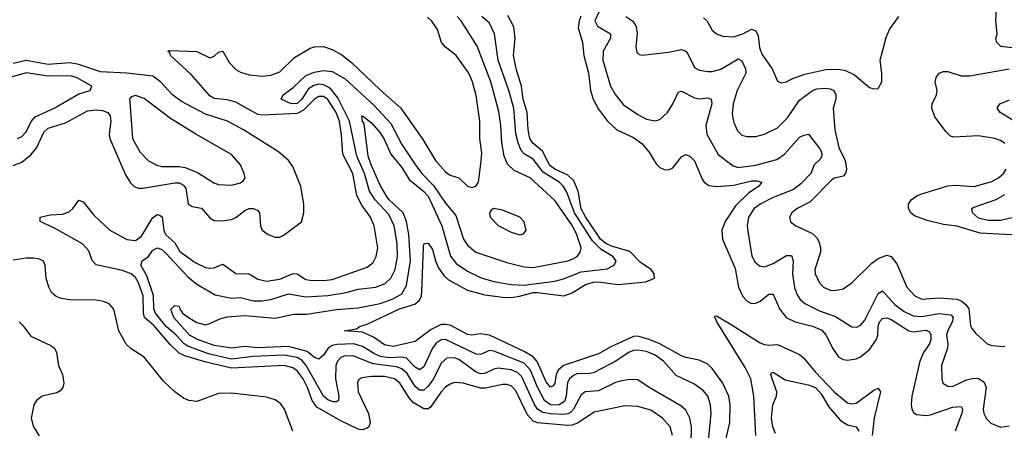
# Model space of a CAD drawing. Header units: inches. Extents: x 1552611 to 1694776, y 811966 to 917215.
# Tile 328 of 549: x 1622720 to 1627228, y 904214 to 906095. Entities that reach past the tile are written whole.
import ezdxf

# ---------------------------------------------------------------- set-up
doc = ezdxf.new("R2010")
doc.units = ezdxf.units.IN
doc.header["$MEASUREMENT"] = 0
doc.layers.add('B6920', color=7, linetype='Continuous')

msp = doc.modelspace()

# ---------------------------------------------------------------- linework, layer by layer
at = {"layer": 'B6920', "color": 5}
for points, elevation in [([(1627275.5, 905964.5), (1627212.7, 905972.7), (1627194, 905990), (1627189.3, 906009.3), (1627194.5, 906030), (1627189.6, 906090), (1627196.3, 906230)], 860), ([(1625794.2, 904154.2), (1625796.1, 904230), (1625788.3, 904270), (1625770, 904305.3), (1625746.5, 904326.5), (1625601.2, 904410), (1625550, 904444.8), (1625510, 904446.1), (1625470, 904439.1), (1625447.3, 904432.7), (1625370, 904395.1), (1625309.3, 904390.7), (1625290, 904376.2), (1625255, 904310), (1625242.5, 904297.5), (1625230, 904289.7), (1625210, 904286.4), (1625150, 904289.3), (1625115, 904295), (1625090.7, 904310.7), (1625075.3, 904335.3), (1625019, 904459), (1624998.4, 904478.4), (1624970, 904490.8), (1624910, 904498.2), (1624890, 904493.7), (1624850, 904473.7), (1624830, 904472), (1624810, 904479.9), (1624730, 904538.2), (1624710, 904545.6), (1624675.6, 904544.4), (1624650, 904521.4), (1624614.2, 904450), (1624590, 904415.4), (1624570, 904397.4), (1624550, 904397), (1624530, 904414.9), (1624493.3, 904473.3), (1624470, 904496), (1624445, 904505), (1624338, 904518), (1624250, 904553.1), (1624210, 904555.6), (1624190, 904547.6), (1624175, 904530), (1624167.2, 904510), (1624165.3, 904450), (1624180.5, 904370), (1624179.7, 904350), (1624170, 904343.9), (1624155.5, 904344.5), (1624130, 904353.4), (1624110, 904369.9), (1624031.1, 904511.1), (1624012.9, 904532.9), (1623990, 904547.4), (1623930, 904557.3), (1623788.7, 904551.3), (1623690, 904539.9), (1623583.5, 904563.5), (1623490, 904599.4), (1623470.8, 904610.8), (1623435.4, 904650), (1623390, 904689.3), (1623341.5, 904750), (1623334.4, 904770), (1623331.9, 904831.9), (1623302.1, 904922.1), (1623274.9, 904970), (1623279.8, 904990), (1623309.9, 905010), (1623330, 905038.6), (1623350, 905050.1), (1623370, 905042.3), (1623390, 905024.2), (1623490, 904917.3), (1623530, 904883.1), (1623614.6, 904834.6), (1623690, 904818.9), (1623730, 904821.9), (1623790, 904807.4), (1623830, 904806.5), (1623870, 904813.3), (1623950, 904838.9), (1624030, 904824.6), (1624130, 904830.7), (1624214.8, 904845.2), (1624270, 904860.3), (1624350.3, 904869.7), (1624393.1, 904886.9), (1624418.6, 904910), (1624438.5, 904950), (1624449.2, 905010), (1624447.9, 905070), (1624434.1, 905150), (1624410, 905202.5), (1624347.3, 905270), (1624321, 905310), (1624297.7, 905390), (1624263, 905470), (1624229.3, 905630), (1624176.8, 905736.8), (1624141, 905781), (1624110, 905796.9), (1624090, 905799.2), (1624066.9, 905793.1), (1624042.6, 905777.4), (1624010, 905728.5), (1623990, 905710.6), (1623962.4, 905710), (1623917.6, 905730), (1623926.3, 905750), (1623970, 905782.4), (1624030, 905839.1), (1624070, 905854), (1624110, 905861.7), (1624150, 905858), (1624210, 905823.3), (1624342.1, 905702.1), (1624418.6, 905618.6), (1624470, 905523.7), (1624530, 905431.4), (1624560.8, 905390), (1624614.7, 905334.7), (1624670, 905254.3), (1624717.2, 905197.2), (1624751.8, 905090), (1624770, 905062.2), (1624808.3, 905030), (1624950, 904982.5), (1625030, 904962.1), (1625070, 904959.6), (1625229.5, 904990), (1625250, 904998.1), (1625271.8, 905010), (1625285.8, 905030), (1625289.8, 905050), (1625270, 905108.6), (1625250.2, 905150), (1625170, 905266.8), (1625056.8, 905370), (1624983.5, 905403.5), (1624952.9, 905432.9), (1624938.4, 905470), (1624926.7, 905530), (1624922.8, 905610), (1624914, 905674), (1624876.4, 905810), (1624813.9, 905973.9), (1624741.6, 906090), (1624723.2, 906110)], 860), ([(1625873.7, 904166.3), (1625885.4, 904290), (1625883.1, 904330), (1625869.9, 904369.9), (1625850, 904394), (1625810, 904424.9), (1625724.7, 904464.7), (1625667.9, 904530), (1625630, 904558.5), (1625590, 904575.3), (1625550, 904581.1), (1625530, 904579.3), (1625510, 904571.9), (1625449.2, 904530.8), (1625350, 904479), (1625330, 904473.8), (1625270, 904472.2), (1625254.7, 904465.3), (1625236.6, 904450), (1625227.9, 904432.1), (1625221.8, 904370), (1625213.9, 904346.1), (1625190, 904330.8), (1625170, 904328.7), (1625150, 904330.7), (1625122.1, 904350), (1625091, 904411), (1625058.5, 904490), (1625030, 904520.8), (1624890, 904576.8), (1624870, 904579.2), (1624830, 904561.7), (1624810, 904562.3), (1624670, 904629.2), (1624650, 904627.8), (1624626.5, 904613.5), (1624610.3, 904589.7), (1624570, 904504.1), (1624550, 904491.1), (1624530, 904503.4), (1624490, 904544.9), (1624469.2, 904549.2), (1624410, 904545.8), (1624372.2, 904552.2), (1624343.9, 904563.9), (1624290, 904597.9), (1624250, 904609.2), (1624172.6, 904607.4), (1624150, 904602.1), (1624132.1, 904590), (1624110, 904558.4), (1624090, 904539.9), (1624070, 904547.3), (1624035.2, 904575.2), (1623950, 904598.3), (1623810, 904592.1), (1623750, 904597.4), (1623690, 904589.3), (1623610, 904603), (1623533.8, 904630), (1623497.7, 904650), (1623425.8, 904730), (1623412.3, 904767.7), (1623430, 904784.9), (1623450, 904782), (1623452.2, 904770), (1623464.9, 904750), (1623492, 904730), (1623530, 904707.8), (1623570, 904697.6), (1623590, 904702.5), (1623635.6, 904724.4), (1623670, 904733.3), (1623750, 904739.3), (1623890, 904727.7), (1623974.8, 904745.2), (1624034.8, 904745.2), (1624170, 904766.9), (1624270, 904775), (1624370, 904793.9), (1624430, 904815.7), (1624470, 904839.3), (1624490, 904877.4), (1624509.1, 904990), (1624500.7, 905110), (1624490.8, 905170), (1624475.1, 905210), (1624411.8, 905270), (1624396.9, 905290), (1624370, 905337.2), (1624328.5, 905430), (1624315.1, 905470), (1624297.4, 905617.4), (1624290, 905629.7), (1624286.3, 905650), (1624290, 905654.9), (1624330, 905622), (1624370, 905577.2), (1624390, 905543.8), (1624418.9, 905478.9), (1624470, 905417.7), (1624502.4, 905362.4), (1624570, 905307.9), (1624590, 905286), (1624652.9, 905150), (1624691.9, 905011.9), (1624718.3, 904978.3), (1624770, 904942.9), (1624832.9, 904912.9), (1624890, 904895), (1624970, 904881.4), (1625030, 904879.2), (1625170, 904896.7), (1625210, 904907.2), (1625290, 904939), (1625410, 904954.1), (1625442, 904970), (1625450.7, 904990), (1625436.2, 905010), (1625382.3, 905042.3), (1625342.1, 905082.1), (1625260, 905210), (1625224.2, 905304.2), (1625210, 905330.3), (1625190, 905350.6), (1625116.1, 905396.1), (1625070, 905456), (1625030, 905480.2), (1625015.6, 905495.6), (1625001.6, 905530), (1624991.9, 905571.9), (1624981.8, 905690), (1624959.4, 905770), (1624909.9, 905910), (1624894.3, 906030), (1624870, 906079.5), (1624835.6, 906110)], 840), ([(1625948.3, 904150), (1625971, 904250), (1625973, 904330), (1625967.1, 904370), (1625938.4, 904430), (1625890, 904496.6), (1625870, 904516.9), (1625830, 904535.6), (1625770, 904547), (1625750, 904554.9), (1625650, 904609.4), (1625601.2, 904630), (1625550, 904644.9), (1625530, 904644), (1625430, 904598.3), (1625370, 904564.6), (1625208.8, 904510), (1625184.6, 904490), (1625176.4, 904470), (1625169.6, 904430.4), (1625162.3, 904417.7), (1625150, 904411.5), (1625130, 904435.8), (1625089.2, 904529.2), (1625070.2, 904550.2), (1625030, 904575.3), (1624870, 904649.3), (1624830, 904655), (1624790, 904649.9), (1624770, 904652.2), (1624693.2, 904693.2), (1624670, 904698.7), (1624650, 904697.7), (1624603.8, 904676.2), (1624530, 904620.9), (1624430, 904597.7), (1624390, 904606), (1624340.1, 904640.1), (1624290, 904663.2), (1624205.1, 904670), (1624262, 904678), (1624276.2, 904690), (1624310, 904699.3), (1624459.2, 904770), (1624528.4, 904791.6), (1624550.3, 904809.7), (1624558.8, 904830), (1624560.6, 904850), (1624567.9, 905052.1), (1624570, 905067.3), (1624578, 905070), (1624590, 905071.4), (1624610, 905042.6), (1624622.9, 904990), (1624637.4, 904957.4), (1624662.3, 904922.3), (1624683.3, 904903.3), (1624770, 904855.8), (1624850, 904834.6), (1624930, 904823.7), (1624970, 904822.8), (1625007.9, 904827.9), (1625070, 904845.2), (1625090, 904845.5), (1625210.4, 904829.6), (1625250, 904843.8), (1625310, 904881.6), (1625347.1, 904892.9), (1625370, 904893.8), (1625457.7, 904882.3), (1625586.7, 904893.3), (1625625.7, 904910), (1625624.5, 904930), (1625611.6, 904950), (1625562.6, 904982.6), (1625512.9, 905032.9), (1625430, 905056.9), (1625403.1, 905070), (1625378.7, 905090), (1625310, 905191.3), (1625290, 905229), (1625277.4, 905310), (1625256.8, 905356.8), (1625230, 905382.4), (1625170.4, 905410), (1625147.1, 905427.1), (1625112.9, 905492.9), (1625068.7, 905528.7), (1625055.7, 905550), (1625048, 905590), (1625043, 905670), (1625024.2, 905730), (1625017.7, 905790), (1624992.6, 905870), (1624980.1, 905930), (1624989, 906010), (1624982.2, 906062.2), (1624954.6, 906114.6)], 820), ([(1625289.5, 906110.5), (1625281.3, 906090), (1625277.4, 906057.4), (1625296.8, 905990), (1625303.1, 905930), (1625324.2, 905850), (1625333.2, 905770), (1625345.7, 905730), (1625370, 905685.3), (1625410.6, 905630.6), (1625454.1, 905590), (1625530, 905555), (1625567.5, 905527.6), (1625601, 905490), (1625634.1, 905434.1), (1625650, 905418.2), (1625670, 905408.4), (1625690, 905407.1), (1625710, 905415.6), (1625750, 905467.2), (1625770, 905477), (1625790, 905467.6), (1625810, 905448.8), (1625844.2, 905364.2), (1625853.4, 905350), (1625874.8, 905334.8), (1625910, 905330.7), (1625990, 905337), (1626070, 905356.8), (1626096.7, 905356.7), (1626118.4, 905350), (1626102.7, 905330), (1626058.5, 905301.5), (1625997.5, 905242.5), (1625949.7, 905170), (1625935, 905130), (1625937.5, 905090), (1625995.3, 904955.3), (1626010.1, 904870), (1626030, 904826.8), (1626050, 904805.1), (1626070, 904795.1), (1626090, 904795.9), (1626110, 904805.7), (1626150, 904837.2), (1626170, 904837.4), (1626198.7, 904770), (1626229.5, 904730), (1626270, 904710.5), (1626350, 904691.2), (1626392, 904672), (1626411.6, 904650), (1626440.8, 904590), (1626469.1, 904550), (1626490, 904538.4), (1626510, 904534.9), (1626550, 904541), (1626570, 904549.6), (1626610, 904583.6), (1626642.2, 904630), (1626648.2, 904650), (1626650.3, 904690), (1626657.1, 904710), (1626670, 904725.7), (1626690, 904729.3), (1626710, 904720.6), (1626790.1, 904670.1), (1626810, 904665.5), (1626870, 904671.9), (1626885.5, 904665.5), (1626891.6, 904651.6), (1626890.8, 904629.2), (1626885.8, 904610), (1626857.8, 904570), (1626841.8, 904530), (1626805, 904370), (1626801.1, 904330), (1626803.9, 904310), (1626813.7, 904293.7), (1626825.9, 904285.9), (1626870, 904281.4), (1626890, 904284.3), (1626990, 904319.3), (1627030, 904322.2), (1627036.6, 904310), (1627032.9, 904292.9), (1627003, 904210)], 820), ([(1625371.6, 906130), (1625353.3, 906090), (1625365, 906065), (1625424.1, 906030), (1625425, 906010), (1625391.8, 905950), (1625389.6, 905910), (1625425.3, 905790), (1625447.2, 905750), (1625484.1, 905704.1), (1625550, 905659.7), (1625590, 905638.5), (1625630, 905631.1), (1625650, 905636.9), (1625685.7, 905670), (1625710.6, 905710), (1625735.6, 905764.4), (1625750, 905767.8), (1625810, 905736.1), (1625830, 905732.7), (1625870, 905736.3), (1625886, 905730), (1625889, 905709), (1625861.6, 905610), (1625865.9, 905570), (1625917.6, 905477.6), (1625985.9, 905425.9), (1626010, 905417.4), (1626088.1, 905428.1), (1626186.3, 905453.7), (1626221.2, 905478.8), (1626290, 905556), (1626310, 905566.4), (1626330.8, 905570.8), (1626382.8, 905502.8), (1626390.1, 905490), (1626392.1, 905470), (1626384, 905456), (1626357, 905430), (1626342.2, 905390), (1626296.5, 905343.5), (1626262.4, 905317.6), (1626170, 905280.9), (1626109.4, 905250), (1626082.6, 905230), (1626057.3, 905190), (1626051, 905150), (1626053.7, 905126.3), (1626072.1, 905012.1), (1626085.7, 904985.7), (1626106.5, 904966.5), (1626130, 904963.2), (1626170, 904977.2), (1626230, 905014.7), (1626254, 905014), (1626261, 904990), (1626258.4, 904930), (1626267.9, 904867.9), (1626277.8, 904837.8), (1626292.9, 904812.9), (1626315.3, 904795.3), (1626381.6, 904761.6), (1626454.5, 904734.5), (1626530, 904687.3), (1626553.2, 904686.8), (1626570, 904695.9), (1626590, 904718.2), (1626650, 904840.2), (1626670, 904852.4), (1626726.9, 904790), (1626770, 904758), (1626810, 904738.1), (1626850, 904734.6), (1626930, 904748.7), (1626982.8, 904742.8), (1626993.1, 904730), (1626988.4, 904710), (1626967.1, 904667.1), (1626963.2, 904650), (1626969.3, 904610), (1626967.2, 904590), (1626940.9, 904510), (1626941.5, 904450), (1626946.9, 904430), (1626970, 904415.3), (1626990, 904415), (1627055.3, 904444.7), (1627086.7, 904453.3), (1627110, 904451.2), (1627130, 904438.6), (1627137.7, 904430), (1627144.1, 904410), (1627131, 904311), (1627133.8, 904290), (1627146.5, 904266.5), (1627166.5, 904246.5), (1627210, 904228.4), (1627250, 904234.5)], 840), ([(1625495.2, 906110), (1625527.3, 906087.3), (1625542.9, 906062.9), (1625547.5, 906032.5), (1625540.3, 905970), (1625545.7, 905945.7), (1625555.8, 905935.8), (1625570, 905932.2), (1625690, 905945.7), (1625750, 905958), (1625770, 905950.2), (1625778.8, 905938.8), (1625810, 905875.2), (1625830, 905863.7), (1625870, 905857.9), (1625890, 905858.1), (1625930, 905868.1), (1626010, 905916), (1626026.3, 905906.3), (1626042.5, 905870), (1626043.8, 905850), (1626004.5, 905770), (1625987, 905710), (1625981.9, 905661.9), (1625990, 905623.8), (1626005.8, 905585.8), (1626026.1, 905566.1), (1626050, 905559), (1626090, 905560.4), (1626130, 905570.1), (1626190, 905599.9), (1626235.3, 905644.7), (1626290, 905726.6), (1626350, 905770.1), (1626370, 905777.5), (1626410, 905780.4), (1626430, 905778), (1626447.6, 905770), (1626457.2, 905750), (1626456.4, 905730), (1626444.4, 905690), (1626451.6, 905590), (1626470.1, 905510), (1626499, 905450), (1626505.8, 905410), (1626501.2, 905390), (1626490, 905378.5), (1626450.5, 905369.5), (1626438.6, 905361.4), (1626339.4, 905260.6), (1626279.3, 905230), (1626254.4, 905210), (1626244.4, 905190), (1626248.7, 905168.7), (1626273.4, 905150), (1626350, 905115.8), (1626370, 905095.9), (1626379, 905079), (1626386.2, 905050), (1626386, 905030), (1626360.9, 904950), (1626362.3, 904930), (1626382, 904890), (1626400.2, 904870), (1626430, 904855.4), (1626450, 904854.5), (1626490, 904862.4), (1626530, 904888.8), (1626621.1, 904978.9), (1626650, 905000.6), (1626690, 905016.1), (1626710, 905009.2), (1626736.4, 904976.4), (1626781.5, 904870), (1626818.5, 904830), (1626850, 904814.8), (1626930, 904821), (1627010, 904814.2), (1627030, 904806.5), (1627051.6, 904790), (1627065.4, 904770), (1627073.4, 904693.4), (1627079.8, 904679.8), (1627097.7, 904657.7), (1627150, 904610.5), (1627170, 904602), (1627230, 904598)], 860), ([(1625850, 906103.2), (1625867.4, 906087.4), (1625890, 906046.3), (1625910.1, 906030.1), (1625938.8, 906018.8), (1625990, 906016.8), (1626030, 906029.7), (1626070, 906050.7), (1626090, 906043.8), (1626100.3, 906020.3), (1626107, 905967), (1626117.6, 905937.6), (1626164.3, 905870), (1626190, 905813), (1626205.5, 905805.5), (1626230, 905810.3), (1626255.7, 905824.3), (1626314.8, 905845.2), (1626410, 905866.9), (1626468.6, 905868.6), (1626501.4, 905861.4), (1626542.3, 905842.3), (1626610, 905784.9), (1626630, 905777.3), (1626650, 905778.8), (1626666.6, 905810), (1626667.6, 905850), (1626659.1, 905910), (1626686.7, 906013.3), (1626702.6, 906050), (1626744.4, 906110)], 880), ([(1625708.8, 904190), (1625698.5, 904230), (1625663.2, 904270), (1625610, 904306.4), (1625550, 904322.7), (1625490, 904326.4), (1625350, 904296.9), (1625273.3, 904246.7), (1625250, 904237.9), (1625230, 904235.8), (1625090, 904248), (1625070, 904255.8), (1625044.2, 904284.2), (1624990, 904398.2), (1624970, 904417.7), (1624950, 904424.2), (1624930, 904424.3), (1624852.9, 904407.1), (1624830, 904406.3), (1624750, 904429.9), (1624710, 904432.4), (1624690, 904425.6), (1624670, 904411.6), (1624650, 904390.5), (1624600.1, 904319.9), (1624590, 904311.8), (1624570, 904312.2), (1624521.7, 904341.7), (1624502.9, 904362.9), (1624460.4, 904430), (1624435.2, 904450), (1624390, 904459.6), (1624330, 904459.9), (1624285.8, 904454.2), (1624273.1, 904446.9), (1624266.6, 904433.4), (1624270.1, 904390), (1624317.4, 904290), (1624324.6, 904250), (1624317.8, 904230), (1624310, 904223.4), (1624290, 904216.5), (1624270, 904219), (1624190, 904256.6), (1624080.4, 904320.4), (1624059.2, 904350), (1624037.4, 904410), (1624017.1, 904450), (1623990, 904485.9), (1623970, 904500.6), (1623930, 904511.2), (1623690, 904498.2), (1623566.7, 904526.7), (1623475.2, 904555.2), (1623450, 904567.6), (1623410, 904604.7), (1623334.2, 904694.2), (1623291.2, 904730), (1623286, 904750), (1623284.7, 904830), (1623263.9, 904890), (1623250, 904913.1), (1623230, 904930.2), (1623190, 904946.5), (1623070, 904971.1), (1623051.7, 904991.7), (1623035.9, 905035.9), (1623007.3, 905067.3), (1622879, 905139), (1622814, 905170), (1622812.7, 905190), (1622859.4, 905200.6), (1622915.6, 905204.4), (1622945.5, 905214.5), (1622963.7, 905230), (1622990, 905268.5), (1623010, 905260.9), (1623058.8, 905198.8), (1623131.7, 905130), (1623210, 905087.2), (1623250, 905083.8), (1623277, 905103), (1623330, 905188.1), (1623350, 905201.9), (1623359.6, 905199.6), (1623371.4, 905191.4), (1623380.1, 905130), (1623388.8, 905108.8), (1623430, 905072.5), (1623453.4, 905033.4), (1623522.9, 904982.9), (1623570, 904960.1), (1623590, 904955.8), (1623610, 904958.3), (1623650, 904974.6), (1623710, 904932.3), (1623770, 904930.1), (1623810, 904906.5), (1623850, 904897.3), (1623910, 904906.1), (1623971.6, 904931.6), (1623990, 904931.3), (1624030, 904904.9), (1624050, 904900.9), (1624110, 904900.3), (1624150, 904904.9), (1624310, 904961), (1624337.8, 904982.2), (1624352.5, 905010), (1624359.3, 905050), (1624343.2, 905150), (1624325.3, 905190), (1624285.8, 905245.8), (1624264, 905290), (1624244.9, 905390), (1624198.6, 905478.6), (1624193.4, 905566.6), (1624183.5, 905630), (1624168, 905670), (1624130, 905728.6), (1624110, 905742.4), (1624090, 905743.1), (1624070, 905731), (1624019.8, 905680.2), (1623990, 905665.1), (1623830, 905657.8), (1623810, 905660.4), (1623710, 905716.2), (1623670, 905727.7), (1623610, 905734.2), (1623590, 905746.3), (1623504.2, 905844.2), (1623410.8, 905930), (1623405.9, 905945.9), (1623398, 905950), (1623406.9, 905953.1), (1623530, 905948.3), (1623590, 905919.5), (1623610, 905928.4), (1623630, 905946.7), (1623650, 905950.4), (1623678.9, 905898.9), (1623710, 905866.9), (1623730, 905855.1), (1623770, 905841.6), (1623830, 905836.6), (1623870, 905840.1), (1623910, 905856.2), (1623978.3, 905921.7), (1624050, 905963.6), (1624070, 905970.5), (1624110, 905971.9), (1624150, 905958.5), (1624194.5, 905934.5), (1624239.3, 905899.3), (1624370, 905773.1), (1624464.1, 905690), (1624565.5, 905545.5), (1624622.8, 905450), (1624670, 905397.2), (1624690, 905383.2), (1624730.1, 905370.1), (1624770, 905332), (1624790, 905326), (1624807.9, 905332.1), (1624820.7, 905350), (1624833.1, 905446.9), (1624835.1, 905484.9), (1624826.3, 905550), (1624827.1, 905630), (1624810, 905747), (1624793.2, 905810), (1624776.7, 905850), (1624718.1, 905930), (1624667.6, 905970), (1624650.8, 905990), (1624633, 906050), (1624607.3, 906087.3), (1624587.1, 906107.1)], 880), ([(1622690, 905426.9), (1622730, 905441.4), (1622770, 905475.6), (1622797.5, 905510), (1622830, 905580.1), (1622850, 905597.9), (1622930, 905622.2), (1623030, 905677.9), (1623070, 905682.2), (1623098.5, 905678.5), (1623122.6, 905670), (1623134, 905654), (1623137.5, 905630), (1623129.7, 905570), (1623132.6, 905550), (1623204.5, 905384.5), (1623227.1, 905347.1), (1623244.2, 905330), (1623263.5, 905323.5), (1623283.1, 905323.1), (1623430, 905347.6), (1623450, 905346.7), (1623470, 905336.8), (1623481.1, 905321.1), (1623490.6, 905250.6), (1623510, 905239.2), (1623551.5, 905231.5), (1623590, 905187.7), (1623610, 905175.3), (1623650, 905172.7), (1623690, 905180.1), (1623710, 905189.3), (1623750, 905220.7), (1623770, 905229.3), (1623790, 905230.5), (1623810, 905220.1), (1623817.5, 905210), (1623822.5, 905150), (1623830.2, 905130), (1623858, 905110), (1623890, 905098.6), (1623910, 905099), (1623930, 905108.6), (1624010.5, 905169.5), (1624021, 905210), (1624020.9, 905250), (1624006.9, 905330), (1623970, 905421.6), (1623949.7, 905450), (1623905.4, 905490), (1623745, 905590), (1623670.7, 905630), (1623570, 905662.3), (1623460.6, 905720.6), (1623419.9, 905750), (1623364.6, 905810), (1623330, 905835.6), (1623210, 905849.6), (1623090, 905856.2), (1622990, 905889.5), (1622950, 905896.9), (1622850, 905890), (1622750, 905908.2), (1622690, 905894.8)], 920), ([(1622709.5, 905550), (1622730, 905559.8), (1622750, 905581.1), (1622771.6, 905628.4), (1622790.5, 905649.5), (1622876.8, 905690), (1622990, 905755), (1623042.7, 905770), (1623049.6, 905790), (1622979.1, 905830), (1622950, 905837.5), (1622850, 905836.2), (1622750, 905851.9), (1622670, 905828.8)], 940), ([(1627230, 905527.7), (1627210, 905540.6), (1627184.5, 905550), (1627110, 905562.9), (1626996.4, 905556.4), (1626981.8, 905561.8), (1626961.2, 905581.2), (1626910.3, 905650.3), (1626895.6, 905690), (1626898.3, 905710), (1626917.4, 905750), (1626920.4, 905770), (1626910.9, 905810), (1626916, 905830), (1626929.7, 905850), (1626950, 905857.3), (1626970, 905857.3), (1627030, 905837.3), (1627070, 905837.6), (1627249.7, 905870.3)], 860), ([(1627309.2, 905609.2), (1627209.6, 905670), (1627195.6, 905690), (1627207.8, 905710), (1627251.6, 905728.4)], 840), ([(1627290, 905107.2), (1627117.5, 905117.5), (1627010.8, 905149.2), (1626950, 905157.2), (1626874.2, 905174.2), (1626816.3, 905196.3), (1626800.4, 905210), (1626789.7, 905230.3), (1626789.7, 905250), (1626801.6, 905270), (1626829.5, 905290), (1626850, 905297.3), (1626970, 905333.4), (1627004, 905336), (1627090, 905330.7), (1627170, 905353.2), (1627201.5, 905370), (1627223.9, 905390), (1627237, 905410)], 860), ([(1627290, 905193.7), (1627210, 905174.7), (1627154.5, 905174.5), (1627110, 905186.1), (1627081.7, 905210), (1627079.2, 905230), (1627085.9, 905234.1), (1627190, 905271.3), (1627230, 905293.8)], 840), ([(1623969.8, 904210), (1623931.6, 904310), (1623915.6, 904335.6), (1623890, 904354.1), (1623850, 904365), (1623690, 904384.3), (1623630, 904382), (1623530, 904346.3), (1623494, 904350), (1623470, 904361.1), (1623430, 904390.6), (1623378.1, 904438.1), (1623290, 904549.1), (1623230, 904586.8), (1623207.6, 904607.6), (1623173.8, 904670), (1623150, 904768), (1623130, 904793), (1623103.5, 904803.5), (1623070, 904809.4), (1622950, 904810.7), (1622910, 904817.4), (1622886.4, 904826.4), (1622865.5, 904845.5), (1622852.8, 904870), (1622841.2, 904910), (1622836.2, 904970), (1622828.1, 904988.1), (1622810, 904997.3), (1622782.4, 905002.4), (1622750, 905002.4), (1622690, 904993.3)], 920), ([(1626090.2, 904190), (1626080.5, 904370), (1626067.6, 904450), (1626041.8, 904501.8), (1625911, 904710), (1625906.1, 904726.1), (1625900.7, 904730), (1625903, 904737), (1625910, 904737.6), (1625970, 904703.4), (1626110, 904614.8), (1626130, 904606.2), (1626150, 904604), (1626190, 904606.9), (1626290, 904560.6), (1626310, 904543.6), (1626361.5, 904481.5), (1626450, 904388.7), (1626510, 904340.1), (1626530, 904335.1), (1626550, 904338.2), (1626630, 904397.6), (1626650, 904407.2), (1626661.1, 904390), (1626631.4, 904271.4), (1626622.2, 904190)], 780), ([(1622716.9, 904710), (1622734.4, 904694.3), (1622770, 904644.7), (1622862.4, 904602.4), (1622878.3, 904590), (1622888.9, 904570), (1622896.6, 904510), (1622915.2, 904470), (1622922.2, 904430), (1622917.4, 904410), (1622905.3, 904394.7), (1622890, 904385.3), (1622823.2, 904370), (1622796.6, 904350), (1622785.1, 904330), (1622772.2, 904270), (1622782.6, 904230), (1622808.2, 904188.2)], 920), ([(1626179.8, 904199.8), (1626168, 904230), (1626162, 904270), (1626168.5, 904330), (1626185.1, 904370), (1626186.3, 904390), (1626164.8, 904450), (1626159.5, 904470), (1626162.4, 904477.6), (1626170, 904480.5), (1626224.2, 904444.2), (1626330, 904422.7), (1626363.2, 904410), (1626390, 904380.2), (1626422.5, 904322.5), (1626478.4, 904258.4), (1626510, 904238.8), (1626550.1, 904230), (1626562.2, 904210)], 760)]:
    msp.add_lwpolyline(points, dxfattribs=dict(at, elevation=elevation))
for points, elevation in [([(1623250, 905746.9), (1623230, 905742), (1623223.1, 905730), (1623223.2, 905716.8), (1623236.6, 905550), (1623269.7, 905489.7), (1623310, 905448), (1623347.6, 905427.6), (1623370, 905422.3), (1623450, 905422.7), (1623477.3, 905417.3), (1623534.4, 905394.4), (1623608.1, 905348.1), (1623630, 905340.2), (1623690, 905336), (1623730, 905346.7), (1623743.6, 905356.4), (1623751.3, 905368.7), (1623747.6, 905390), (1623731.1, 905430), (1623690, 905477.2), (1623526, 905570), (1623410, 905641.8), (1623290, 905733.5)], 940), ([(1624890, 905229.3), (1624878.5, 905221.5), (1624870.7, 905210), (1624873.4, 905190), (1624910, 905152.7), (1624970, 905121.1), (1625010, 905109.1), (1625026.8, 905113.2), (1625038, 905130), (1625029.4, 905169.4), (1625009.5, 905189.5), (1624930, 905222.9)], 880)]:
    msp.add_lwpolyline(points, close=True, dxfattribs=dict(at, elevation=elevation))

doc.saveas('drawing.dxf')
